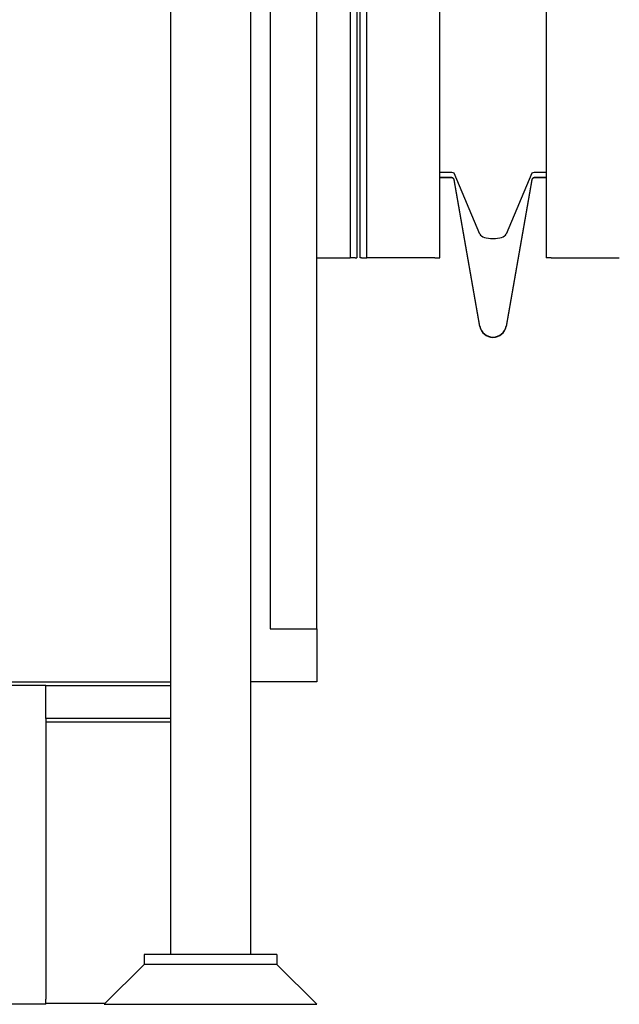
# Model space of a CAD drawing. Header units: inches. Extents: x 36 to 1719, y -84 to 1122.
# Tile 413 of 571: x 1449 to 1471, y 238 to 275. Entities that reach past the tile are written whole.
import ezdxf

# ---------------------------------------------------------------- set-up
doc = ezdxf.new("R2010")
doc.units = ezdxf.units.IN
doc.header["$LTSCALE"] = 48
doc.header["$MEASUREMENT"] = 0
doc.layers.add('Visible (ANSI)', color=7, linetype='Continuous', lineweight=30)

msp = doc.modelspace()

# ---------------------------------------------------------------- linework, layer by layer
at = {"layer": 'Visible (ANSI)'}
for p, q in [((1468.41162, 380.90345), (1468.41162, 266.51512)), ((1461.28662, 374.57627), (1461.28662, 266.51512)), ((1461.41162, 266.51512), (1461.41162, 374.57627)), ((1461.66162, 266.51512), (1461.66162, 374.57627)), ((1459.78662, 252.55527), (1459.78662, 374.26002)), ((1461.03662, 374.26002), (1461.03662, 266.51512)), ((1464.41162, 266.51512), (1464.41162, 374.29627)), ((1454.28662, 346.59204), (1454.28662, 240.29627)), ((1457.28662, 346.59204), (1457.28662, 240.29627)), ((1458.03662, 305.00461), (1458.03662, 252.55527)), ((1464.86857, 269.71707), (1464.41162, 269.71707)), ((1464.86857, 269.52707), (1464.41162, 269.52707)), ((1464.86857, 269.51512), (1464.41162, 269.51512)), ((1465.91922, 267.40293), (1464.94549, 269.69034)), ((1465.91922, 263.94025), (1464.94549, 269.46254)), ((1465.91922, 263.9283), (1464.94549, 269.45058)), ((1467.87775, 269.69034), (1466.90402, 267.40293)), ((1467.87775, 269.46254), (1466.90402, 263.94025)), ((1467.87775, 269.45058), (1466.90402, 263.9283)), ((1468.41162, 269.71707), (1467.95467, 269.71707)), ((1468.41162, 269.52707), (1467.95467, 269.52707)), ((1468.41162, 269.51512), (1467.95467, 269.51512)), ((1459.78662, 266.51512), (1460.65662, 266.51512)), ((1460.65662, 266.51512), (1461.03662, 266.51512)), ((1461.22662, 266.51512), (1461.03662, 266.51512)), ((1461.22662, 266.51512), (1461.28662, 266.51512)), ((1461.47162, 266.51512), (1461.41162, 266.51512)), ((1461.47162, 266.51512), (1461.66162, 266.51512)), ((1462.04162, 266.51512), (1461.66162, 266.51512)), ((1464.22162, 266.51512), (1462.04162, 266.51512)), ((1464.22162, 266.51512), (1464.41162, 266.51512)), ((1468.60162, 266.51512), (1468.41162, 266.51512)), ((1468.60162, 266.51512), (1470.78162, 266.51512)), ((1470.78162, 266.51512), (1471.16162, 266.51512)), ((1458.03662, 252.55527), (1459.78662, 252.55527)), ((1459.78662, 252.55527), (1459.78662, 250.55577)), ((1447.32378, 250.55577), (1454.28662, 250.55577)), ((1459.78662, 250.55577), (1457.28662, 250.55577)), ((1449.59912, 250.42127), (1445.406, 250.42127)), ((1449.59912, 250.42127), (1446.07832, 250.42127)), ((1449.59912, 250.42127), (1454.28662, 250.42127)), ((1449.59912, 249.17127), (1449.59912, 250.42127)), ((1449.59912, 249.17127), (1449.59912, 249.03345)), ((1454.28662, 249.17127), (1449.59912, 249.17127)), ((1449.59912, 249.03345), (1449.59912, 238.63286)), ((1454.28662, 249.03345), (1449.59912, 249.03345)), ((1458.28662, 240.29627), (1453.28662, 240.29627)), ((1453.28662, 240.29627), (1453.28662, 239.92127)), ((1458.28662, 240.29627), (1458.28662, 239.92127)), ((1453.28662, 239.92127), (1451.78662, 238.42127)), ((1458.28662, 239.92127), (1453.28662, 239.92127)), ((1458.28662, 239.92127), (1453.28662, 239.92127)), ((1458.28662, 239.92127), (1459.78662, 238.42127)), ((1449.59912, 238.42127), (1449.59912, 238.60869)), ((1449.59912, 238.42127), (1389.24162, 238.42127)), ((1449.59912, 238.45957), (1451.82492, 238.45957)), ((1451.78662, 238.42127), (1459.78662, 238.42127))]:
    msp.add_line(p, q, dxfattribs=at)
for centre, radius, start, end in [((1464.86857, 269.44897), 0.0781, 10, 90), ((1464.86857, 269.43702), 0.0781, 10, 90), ((1467.95467, 269.44897), 0.0781, 90, 170), ((1467.95467, 269.43702), 0.0781, 90, 170), ((1466.41162, 264.02707), 0.5, 190, 350), ((1466.41162, 264.01512), 0.5, 190, 350), ((1449.77412, 238.60869), 0.175, 172.060279, 180)]:
    msp.add_arc(centre, radius, start, end, dxfattribs=at)
for centre, major_axis, start_param, end_param in [((1464.86857, 269.68472), (0.0781, 0), 0.17453293, 1.57079633), ((1467.95467, 269.68472), (0.0781, 0), 1.57079633, 2.96705973), ((1466.41162, 267.4389), (-0.5, 0), 0.17453293, 2.96705973)]:
    msp.add_ellipse(centre, major_axis=major_axis, ratio=0.41421356, start_param=start_param, end_param=end_param, dxfattribs=at)

doc.saveas('drawing.dxf')
